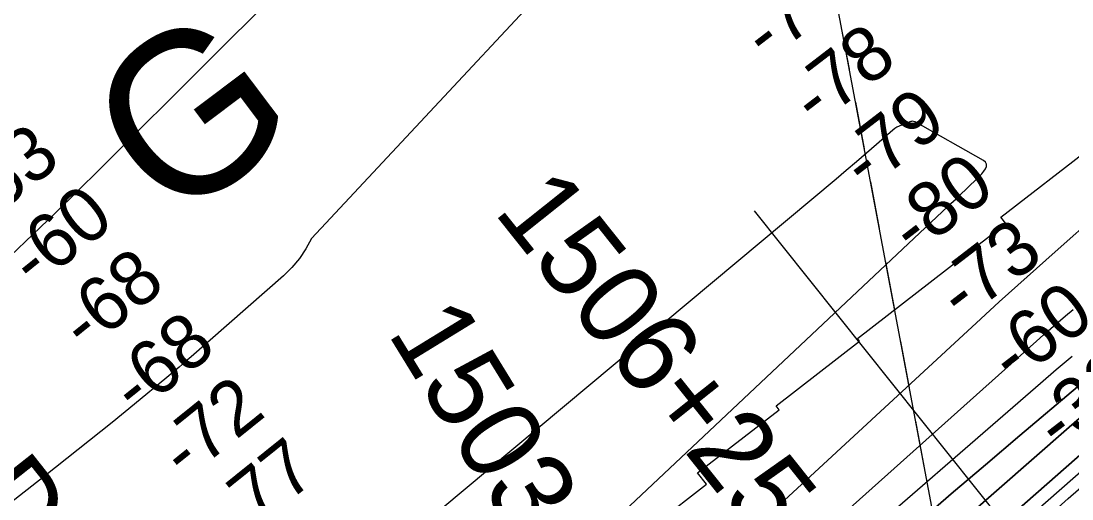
# Model space of a CAD drawing. Extents: x 3477039 to 3515015, y 546746 to 572297.
# Drawn here: x 3481901 to 3483194, y 556488 to 557076 of the extents above; entities that cross this region are included whole.
import ezdxf

# ---------------------------------------------------------------- set-up
doc = ezdxf.new("R2010")
doc.units = 0
for name, color, linetype in [('V-RIVR-FERY', 7, 'Continuous'), ('V-RIVR-IDEN', 7, 'Continuous'), ('V-RIVR-RANG', 7, 'Continuous'), ('V-RRAP-RVMT', 7, 'Continuous'), ('V-SURV-IDEN', 7, 'Continuous'), ('V-TOPO-DPTH', 7, 'Continuous'), ('V-TOPO-GNAM-IDEN', 7, 'Continuous'), ('V-TOPO-MAJR', 7, 'Continuous'), ('V-TOPO-MINR', 7, 'Continuous')]:
    doc.layers.add(name, color=color, linetype=linetype)

msp = doc.modelspace()

# ---------------------------------------------------------------- linework, layer by layer
at = {"layer": 'V-RIVR-FERY'}
for points in [[(3483030.9, 556427.9), (3482556.2, 558946.5)], [(3482919.9, 557016.9), (3482909.1, 557074.2)], [(3482938.4, 556918.8), (3482927.6, 556976.1)], [(3482956.9, 556820.6), (3482946.1, 556877.9)], [(3482975.4, 556722.4), (3482964.6, 556779.7)], [(3482993.9, 556624.3), (3482983.1, 556681.6)], [(3483012.4, 556526.1), (3483001.6, 556583.4)]]:
    msp.add_lwpolyline(points, dxfattribs=at)
at = {"layer": 'V-RIVR-RANG'}
msp.add_line((3483301.9, 556217.1), (3482803.1, 556842.5), dxfattribs=at)
at = {"layer": 'V-RRAP-RVMT'}
for p, q in [((3483106.3, 556834.4), (3483216.4, 556919.9)), ((3482929.8, 556685), (3483112.3, 556826.7)), ((3483112.3, 556826.7), (3483106.3, 556834.4)), ((3482829.8, 556602.4), (3482932.2, 556681.9)), ((3482932.2, 556681.9), (3482929.8, 556685)), ((3482733.1, 556519.7), (3482833.5, 556597.6)), ((3482833.5, 556597.6), (3482829.8, 556602.4)), ((3482743.9, 556505.8), (3482733.1, 556519.7)), ((3482647.7, 556431.4), (3482743.9, 556505.8))]:
    msp.add_line(p, q, dxfattribs=at)
at = {"layer": 'V-TOPO-DPTH'}
for points in [[(3481692.5, 555316.1), (3481714.5, 555336.6), (3481736.7, 555356.9), (3481759.1, 555377), (3481781.7, 555397), (3481930, 555527.1), (3482027, 555611.8), (3482124.2, 555696.3), (3482221.6, 555780.4), (3482319.3, 555864.3), (3482512.2, 556029.4), (3482535.9, 556049.8), (3482559.5, 556070.2), (3482583.1, 556090.7), (3482606.7, 556111.2), (3482961.4, 556421.3), (3483003.2, 556457.6), (3483045.1, 556493.8), (3483087.2, 556529.8), (3483129.4, 556565.7), (3483200.3, 556625.7)], [(3483200.3, 556625.7), (3483129.4, 556565.7), (3483087.2, 556529.8), (3483045.1, 556493.8), (3483003.2, 556457.6), (3482961.4, 556421.3), (3482606.7, 556111.2), (3482583.1, 556090.7), (3482559.5, 556070.2), (3482535.9, 556049.8), (3482512.2, 556029.4), (3482319.3, 555864.3), (3482221.6, 555780.4), (3482124.2, 555696.3), (3482027, 555611.8), (3481930, 555527.1), (3481781.7, 555397), (3481759.1, 555377), (3481736.7, 555356.9), (3481714.5, 555336.6), (3481692.5, 555316.1)], [(3481734.1, 555313.1), (3481744.9, 555322.9), (3481755.7, 555332.6), (3481766.7, 555342.2), (3481777.6, 555351.8), (3482538.2, 556005.6), (3482545.4, 556011.8), (3482552.6, 556018), (3482559.9, 556024.2), (3482567.1, 556030.4), (3482574.3, 556036.6), (3482581.4, 556042.8), (3482588.6, 556049.1), (3482595.8, 556055.3), (3482637.5, 556091.9), (3482665.5, 556116.4), (3482693.5, 556141), (3482721.6, 556165.5), (3482749.6, 556190.1), (3483190.3, 556576), (3483211.5, 556594.4)], [(3483211.5, 556594.4), (3483190.3, 556576), (3482749.6, 556190.1), (3482721.6, 556165.5), (3482693.5, 556141), (3482665.5, 556116.4), (3482637.5, 556091.9), (3482595.8, 556055.3), (3482588.6, 556049.1), (3482581.4, 556042.8), (3482574.3, 556036.6), (3482567.1, 556030.4), (3482559.9, 556024.2), (3482552.6, 556018), (3482545.4, 556011.8), (3482538.2, 556005.6), (3481777.6, 555351.8), (3481766.7, 555342.2), (3481755.7, 555332.6), (3481744.9, 555322.9), (3481734.1, 555313.1)], [(3483213.8, 556550.7), (3482979.7, 556345), (3482917, 556289.9), (3482854.5, 556234.8), (3482792, 556179.7), (3482729.5, 556124.4), (3482630.4, 556036.7), (3482617.4, 556025.4), (3482604.5, 556014.1), (3482591.4, 556002.9), (3482578.3, 555991.8), (3481889, 555411.7), (3481869.4, 555395.2), (3481849.8, 555378.6), (3481830.2, 555362), (3481810.7, 555345.4), (3481773.9, 555314.1)], [(3483213.8, 556550.7), (3482979.7, 556345), (3482917, 556289.9), (3482854.5, 556234.8), (3482792, 556179.7), (3482729.5, 556124.4), (3482630.4, 556036.7), (3482617.4, 556025.4), (3482604.5, 556014.1), (3482591.4, 556002.9), (3482578.3, 555991.8), (3481889, 555411.7), (3481869.4, 555395.2), (3481849.8, 555378.6), (3481830.2, 555362), (3481810.7, 555345.4), (3481773.9, 555314.1)], [(3481839.8, 555280.3), (3482419.5, 555784.6), (3482455.7, 555816.2), (3482491.7, 555847.9), (3482527.7, 555879.7), (3482563.6, 555911.6), (3482573, 555919.9), (3482604, 555947.8), (3482635, 555975.9), (3482665.8, 556004.2), (3482696.4, 556032.6), (3483025.3, 556339.7), (3483065.9, 556377.2), (3483106.7, 556414.5), (3483147.8, 556451.4), (3483189.2, 556488.1), (3483255.8, 556546.5)], [(3481839.8, 555280.3), (3482419.5, 555784.6), (3482455.7, 555816.2), (3482491.7, 555847.9), (3482527.7, 555879.7), (3482563.6, 555911.6), (3482573, 555919.9), (3482604, 555947.8), (3482635, 555975.9), (3482665.8, 556004.2), (3482696.4, 556032.6), (3483025.3, 556339.7), (3483065.9, 556377.2), (3483106.7, 556414.5), (3483147.8, 556451.4), (3483189.2, 556488.1), (3483255.8, 556546.5)]]:
    msp.add_lwpolyline(points, dxfattribs=at)
at = {"layer": 'V-TOPO-MAJR'}
msp.add_lwpolyline([(3481760.6, 555431.8), (3482516.4, 556075.2), (3482528, 556085.2), (3482539.6, 556095.1), (3482551.1, 556105.1), (3482562.6, 556115.1), (3482659.3, 556199.4), (3482719.1, 556251.6), (3482779, 556303.7), (3482838.9, 556355.8), (3482898.8, 556407.9), (3483154.9, 556630.2), (3483174.3, 556646.9), (3483193.9, 556663.5)], dxfattribs=at)
at = {"layer": 'V-TOPO-MINR'}
for points in [[(3482683.2, 557264.2), (3482258.2, 556808.4), (3482251.2, 556795.7), (3482243.2, 556783.6), (3482233.9, 556772.7), (3482223.6, 556762.4), (3482110, 556662.8), (3482102.6, 556656.4), (3482095.2, 556650), (3482087.7, 556643.6), (3482080.1, 556637.4), (3482040.3, 556604.5), (3482012.7, 556581.9), (3481985, 556559.5), (3481957.1, 556537.3), (3481929.2, 556515.2), (3481363.6, 556072.3), (3481305.2, 556027.8), (3481247.6, 555985.6)], [(3482207.3, 557103), (3482133.5, 557028.9), (3481997.6, 556893.6), (3481970.3, 556866.7), (3481943, 556839.9), (3481915.4, 556813.4), (3481887.6, 556787), (3481868.9, 556769.3), (3481831.6, 556734.1), (3481794.4, 556698.9), (3481757.3, 556663.7), (3481720.1, 556628.5), (3481246.5, 556179.4)], [(3483082.6, 556887.9), (3483085.1, 556891), (3483087.4, 556894.2), (3483088.4, 556897.1), (3483088.5, 556899.9), (3483087.2, 556902.3), (3483085, 556904.5), (3483000.9, 556951.7), (3483000.2, 556952), (3482997.5, 556952.6), (3482996.2, 556952.4), (3482995.5, 556952.2), (3482983.9, 556947.8), (3482981, 556946.6), (3482978.3, 556945.2), (3482975.8, 556943.5), (3482973.4, 556941.6), (3482953.3, 556924.1), (3482940.9, 556913.4), (3482928.4, 556902.7), (3482915.9, 556892.1), (3482903.4, 556881.5), (3482355, 556422.6)], [(3481650.9, 555475.5), (3482129.4, 555930), (3482180.4, 555979.7), (3482230.7, 556030.2), (3482279.8, 556081.8), (3482328.1, 556134.2), (3482393.6, 556207), (3482408.5, 556223.6), (3482423.3, 556240.2), (3482438, 556257), (3482452.7, 556273.7), (3482487.2, 556313.2), (3482519.7, 556349.3), (3482552.8, 556384.7), (3482586.9, 556419.1), (3482621.7, 556452.9), (3483041.5, 556848.1), (3483044.7, 556851.2), (3483048, 556854.3), (3483051.2, 556857.3), (3483054.4, 556860.4), (3483077.2, 556882.2), (3483080, 556885), (3483082.6, 556887.9)], [(3481845.5, 555587), (3481930.2, 555663.5), (3482014.9, 555739.8), (3482099.9, 555815.9), (3482184.9, 555891.8), (3482452.4, 556130.1), (3482469.7, 556145.5), (3482486.8, 556161), (3482503.9, 556176.5), (3482520.9, 556192.1), (3482626, 556288.8), (3482695.5, 556352.8), (3482765, 556416.8), (3482834.4, 556480.9), (3482903.8, 556545.1), (3483081.6, 556709.5), (3483104.3, 556730.3), (3483127, 556751), (3483149.9, 556771.5), (3483172.9, 556791.9), (3483227.6, 556840.1)], [(3481567.9, 555290.7), (3481610.4, 555330.3), (3481676.3, 555391.5), (3481686, 555400.4), (3481695.8, 555409.2), (3481705.7, 555417.9), (3481715.6, 555426.6), (3482510.3, 556109.7), (3482512.1, 556111.2), (3482515.5, 556114.2), (3482517.3, 556115.7), (3482520.5, 556118.4), (3482520.8, 556118.7), (3482523.9, 556121.4), (3483149.9, 556681.8), (3483158.8, 556689.8), (3483167.8, 556697.6), (3483176.8, 556705.4), (3483185.9, 556713.2), (3483195, 556720.8)], [(3481692.5, 555316.1), (3481714.5, 555336.6), (3481736.7, 555356.9), (3481759.1, 555377), (3481781.7, 555397), (3481930, 555527.1), (3482027, 555611.8), (3482124.2, 555696.3), (3482221.6, 555780.4), (3482319.3, 555864.3), (3482512.2, 556029.4), (3482535.9, 556049.8), (3482559.5, 556070.2), (3482583.1, 556090.7), (3482606.7, 556111.2), (3482961.4, 556421.3), (3483003.2, 556457.6), (3483045.1, 556493.8), (3483087.2, 556529.8), (3483129.4, 556565.7), (3483200.3, 556625.7)], [(3481734.1, 555313.1), (3481744.9, 555322.9), (3481755.7, 555332.6), (3481766.7, 555342.2), (3481777.6, 555351.8), (3482538.2, 556005.6), (3482545.4, 556011.8), (3482552.6, 556018), (3482559.9, 556024.2), (3482567.1, 556030.4), (3482574.3, 556036.6), (3482581.4, 556042.8), (3482588.6, 556049.1), (3482595.8, 556055.3), (3482637.5, 556091.9), (3482665.5, 556116.4), (3482693.5, 556141), (3482721.6, 556165.5), (3482749.6, 556190.1), (3483190.3, 556576), (3483211.5, 556594.4)], [(3481773.9, 555314.1), (3481810.7, 555345.4), (3481830.2, 555362), (3481849.8, 555378.6), (3481869.4, 555395.2), (3481889, 555411.7), (3482578.3, 555991.8), (3482591.4, 556002.9), (3482604.5, 556014.1), (3482617.4, 556025.4), (3482630.4, 556036.7), (3482729.5, 556124.4), (3482792, 556179.7), (3482854.5, 556234.8), (3482917, 556289.9), (3482979.7, 556345), (3483213.8, 556550.7)], [(3481819.4, 555304), (3481843.8, 555325.8), (3481952.2, 555422), (3482031.1, 555491.5), (3482110.1, 555560.8), (3482189.5, 555629.6), (3482269.1, 555698.3), (3482575.6, 555961), (3482596.7, 555979.2), (3482617.7, 555997.5), (3482638.5, 556016), (3482659.3, 556034.6), (3482846.7, 556203.8), (3482915.7, 556265.8), (3482984.9, 556327.6), (3483054.2, 556389.1), (3483123.8, 556450.5), (3483235.4, 556548.6)], [(3481839.8, 555280.3), (3482419.5, 555784.6), (3482455.7, 555816.2), (3482491.7, 555847.9), (3482527.7, 555879.7), (3482563.6, 555911.6), (3482573, 555919.9), (3482604, 555947.8), (3482635, 555975.9), (3482665.8, 556004.2), (3482696.4, 556032.6), (3483025.3, 556339.7), (3483065.9, 556377.2), (3483106.7, 556414.5), (3483147.8, 556451.4), (3483189.2, 556488.1), (3483255.8, 556546.5)]]:
    msp.add_lwpolyline(points, dxfattribs=at)

# ---------------------------------------------------------------- texts
at = {"layer": 'V-RIVR-IDEN'}
msp.add_text('G', height=200, rotation=36.9743, dxfattribs=at).set_placement((3482085.5, 556820.9))
at = {"layer": 'V-RIVR-RANG'}
for s, rotation, p in [('-76', 37.5543, (3482818.2, 557025)), ('-78', 37.5543, (3482878.5, 556945.2)), ('-79', 37.5543, (3482939.9, 556866.3)), ('-53', 38.8341, (3481851.3, 556820.8)), ('-80', 37.5543, (3482999.4, 556785.9)), ('-60', 38.8341, (3481917.3, 556745.6)), ('-73', 37.5543, (3483058.7, 556705.3)), ('-68', 38.8341, (3481980, 556667.7)), ('-60', 37.5543, (3483121.8, 556627.7)), ('-68', 38.8341, (3482042.5, 556589.6)), ('-32', 37.5543, (3483178.1, 556544.9)), ('-72', 38.8341, (3482103, 556509.9)), ('-77', 38.8341, (3482167.4, 556433.4))]:
    msp.add_text(s, height=67, rotation=rotation, dxfattribs=at).set_placement(p)
at = {"layer": 'V-SURV-IDEN'}
for s, rotation, p in [('1506+25.4', 308.5329, (3482481.1, 556841.3)), ('1503+23.5', 301.5463, (3482350.7, 556692.4))]:
    msp.add_text(s, height=100, rotation=rotation, dxfattribs=at).set_placement(p)
at = {"layer": 'V-TOPO-GNAM-IDEN'}
msp.add_text('CRESCENT LDG.', height=100, rotation=308.3535, dxfattribs=at).set_placement((3481303.7, 557154.5))

doc.saveas('drawing.dxf')
